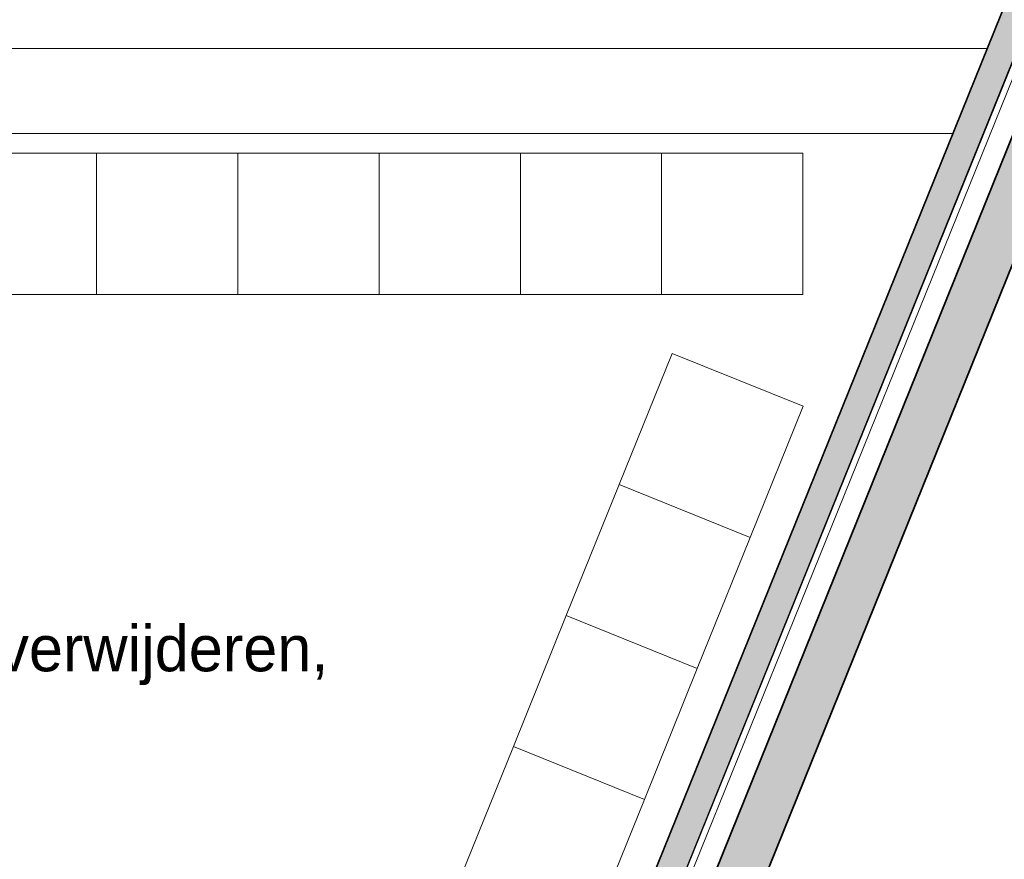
# Model space of a CAD drawing. Header units: millimetres. Extents: x -526411 to -400573, y 47353 to 130199.
# Tile 383 of 543: x -480952 to -477468, y 112597 to 115568. Entities that reach past the tile are written whole.
import ezdxf

# ---------------------------------------------------------------- set-up
doc = ezdxf.new("R2010")
doc.units = ezdxf.units.MM
for name, color, linetype, lineweight in [('01_ALGEMEEN', 7, 'Continuous', 18), ('A-FLOR', 192, 'Continuous', 18), ('m-pg-03_AI_dwg', 8, 'Continuous', 18)]:
    doc.layers.add(name, color=color, linetype=linetype, lineweight=lineweight)
doc.styles.add('Frutiger', font='Frutrg__0.ttf', dxfattribs={"height": 7.29503})

# ---------------------------------------------------------------- blocks, each defined once
blk = doc.blocks.new('m-pg-03_AI_dwg_block 370-639338-3e Verdieping - Percelen telling LI')
at = {"layer": '01_ALGEMEEN', "color": 253, "lineweight": 25}
blk.add_line((-707.08, 904.54), (-258.88, 2013.84), dxfattribs=at)
blk = doc.blocks.new('m-pg-03_AI_dwg_block 371-639339-3e Verdieping - Percelen telling LI')
at = {"layer": '01_ALGEMEEN', "color": 253, "lineweight": 25}
blk.add_line((-701.21, 907.03), (-256.4, 2007.98), dxfattribs=at)
blk = doc.blocks.new('m-pg-03_AI_dwg_block 1369-640337-3e Verdieping - Percelen telling LI')
at = {"layer": '01_ALGEMEEN', "color": 253, "lineweight": 25}
for p, q in [((-707.07, 904.54), (-258.83, 2013.81)), ((-256.34, 2007.95), (-701.21, 907.03))]:
    blk.add_line(p, q, dxfattribs=at)
blk = doc.blocks.new('m-pg-03_AI_dwg_block 1370-640338-3e Verdieping - Percelen telling LI')
at = {"layer": '01_ALGEMEEN'}
blk.add_hatch(color=10, dxfattribs=at).paths.add_polyline_path([(-707.07, 904.54), (-701.21, 907.03), (-256.34, 2007.95), (-258.83, 2013.81), (-706.07, 907.03)], flags=0)
at = {"layer": '01_ALGEMEEN', "color": 133}
for p, q in [((-707.07, 904.54), (-258.83, 2013.81)), ((-256.34, 2007.95), (-701.21, 907.03))]:
    blk.add_line(p, q, dxfattribs=at)
blk = doc.blocks.new('m-pg-03_AI_dwg_block 1371-640339-3e Verdieping - Percelen telling LI')
at = {"layer": '01_ALGEMEEN', "color": 213, "lineweight": 13}
blk.add_line((-707.07, 904.54), (-258.83, 2013.81), dxfattribs=at)
blk = doc.blocks.new('m-pg-03_AI_dwg_block 1372-640340-3e Verdieping - Percelen telling LI')
at = {"layer": '01_ALGEMEEN', "color": 213, "lineweight": 13}
blk.add_line((-256.34, 2007.95), (-701.21, 907.03), dxfattribs=at)
blk = doc.blocks.new('m-pg-03_AI_dwg_block 1373-640341-3e Verdieping - Percelen telling LI')
at = {"layer": '01_ALGEMEEN', "color": 133}
blk.add_line((-707.07, 904.54), (-258.83, 2013.81), dxfattribs=at)
blk = doc.blocks.new('m-pg-03_AI_dwg_block 1374-640342-3e Verdieping - Percelen telling LI')
at = {"layer": '01_ALGEMEEN', "color": 133}
blk.add_line((-256.34, 2007.95), (-701.21, 907.03), dxfattribs=at)
blk = doc.blocks.new('m-pg-03_AI_dwg_block 1561-640529-3e Verdieping - Percelen telling LI')
at = {"layer": '01_ALGEMEEN', "color": 53, "lineweight": 35}
blk.add_line((-442.54, 1515.11), (-686.22, 911.65), dxfattribs=at)
at = {"layer": '01_ALGEMEEN', "color": 53, "lineweight": 35, "flags": 128}
blk.add_lwpolyline([(-686.22, 911.65), (-693.31, 914.52), (-449.64, 1517.97), (-442.54, 1515.11)], dxfattribs=at)
blk = doc.blocks.new('m-pg-03_AI_dwg_block 1562-640530-3e Verdieping - Percelen telling LI')
at = {"layer": '01_ALGEMEEN'}
blk.add_hatch(color=10, dxfattribs=at).paths.add_polyline_path([(-686.22, 911.65), (-442.54, 1515.11), (-449.64, 1517.97), (-693.31, 914.52)], flags=0)
at = {"layer": '01_ALGEMEEN', "color": 133, "flags": 128}
blk.add_lwpolyline([(-686.22, 911.65), (-693.31, 914.52), (-449.64, 1517.97), (-442.54, 1515.11)], close=True, dxfattribs=at)
blk = doc.blocks.new('m-pg-03_AI_dwg_block 1563-640531-3e Verdieping - Percelen telling LI')
at = {"layer": '01_ALGEMEEN', "color": 133}
blk.add_line((-693.31, 914.52), (-449.64, 1517.97), dxfattribs=at)
blk = doc.blocks.new('m-pg-03_AI_dwg_block 1564-640532-3e Verdieping - Percelen telling LI')
at = {"layer": '01_ALGEMEEN', "color": 133}
blk.add_line((-442.54, 1515.11), (-686.22, 911.65), dxfattribs=at)
blk = doc.blocks.new('m-pg-03_AI_dwg_block 2010-640977-3e Verdieping - Percelen telling LI')
at = {"layer": '01_ALGEMEEN', "color": 133, "flags": 128}
blk.add_lwpolyline([(-526.95, 1350.36), (-910.82, 1350.36), (-910.82, 776.73), (-758.73, 776.73)], dxfattribs=at)
blk = doc.blocks.new('m-pg-03_AI_dwg_block 2011-640978-3e Verdieping - Percelen telling LI')
at = {"layer": '01_ALGEMEEN', "color": 133, "flags": 128}
blk.add_lwpolyline([(-532.42, 1336.85), (-897.31, 1336.85), (-897.31, 790.24), (-753.26, 790.24)], dxfattribs=at)
blk = doc.blocks.new('m-pg-03_AI_dwg_block 2180-641147-3e Verdieping - Percelen telling LI')
at = {"layer": '01_ALGEMEEN', "char_height": 7.295, "attachment_point": 1, "line_spacing_factor": 1.017696, "style": 'Frutiger'}
for s, insert, width in [('bestaande dakbedekking verwijderen,', (-795.7, 1258.46), 219.4703), ('dakbedekking vernieuwen', (-795.36, 1241.53), 152.6087)]:
    blk.add_mtext(s, dxfattribs=dict(at, insert=insert, width=width))
blk = doc.blocks.new('m-pg-03_AI_dwg_block 2005-641148-3e Verdieping - Percelen telling LI')
for name in ['m-pg-03_AI_dwg_block 2010-640977-3e Verdieping - Percelen telling LI', 'm-pg-03_AI_dwg_block 2011-640978-3e Verdieping - Percelen telling LI', 'm-pg-03_AI_dwg_block 2180-641147-3e Verdieping - Percelen telling LI']:
    blk.add_blockref(name, (0, 0))
blk = doc.blocks.new('m-pg-03_AI_dwg_block 2-641149-3e Verdieping - Percelen telling LI')
for name in ['m-pg-03_AI_dwg_block 370-639338-3e Verdieping - Percelen telling LI', 'm-pg-03_AI_dwg_block 1369-640337-3e Verdieping - Percelen telling LI', 'm-pg-03_AI_dwg_block 1370-640338-3e Verdieping - Percelen telling LI', 'm-pg-03_AI_dwg_block 1371-640339-3e Verdieping - Percelen telling LI', 'm-pg-03_AI_dwg_block 1373-640341-3e Verdieping - Percelen telling LI', 'm-pg-03_AI_dwg_block 371-639339-3e Verdieping - Percelen telling LI', 'm-pg-03_AI_dwg_block 1372-640340-3e Verdieping - Percelen telling LI', 'm-pg-03_AI_dwg_block 1374-640342-3e Verdieping - Percelen telling LI', 'm-pg-03_AI_dwg_block 2005-641148-3e Verdieping - Percelen telling LI', 'm-pg-03_AI_dwg_block 1561-640529-3e Verdieping - Percelen telling LI', 'm-pg-03_AI_dwg_block 1562-640530-3e Verdieping - Percelen telling LI', 'm-pg-03_AI_dwg_block 1563-640531-3e Verdieping - Percelen telling LI', 'm-pg-03_AI_dwg_block 1564-640532-3e Verdieping - Percelen telling LI']:
    blk.add_blockref(name, (0, 0))
blk = doc.blocks.new('m-pg-03_AI_dwg_block 3597-642565-3e Verdieping - Percelen telling LI')
at = {"layer": '01_ALGEMEEN', "color": 9, "lineweight": 9, "flags": 128}
blk.add_lwpolyline([(-668.87, 1333.72), (-691.38, 1333.72), (-691.38, 1311.21), (-668.87, 1311.21)], close=True, dxfattribs=at)
blk = doc.blocks.new('m-pg-03_AI_dwg_block 3596-642566-3e Verdieping - Percelen telling LI')
blk.add_blockref('m-pg-03_AI_dwg_block 3597-642565-3e Verdieping - Percelen telling LI', (0, 0))
blk = doc.blocks.new('m-pg-03_AI_dwg_block 3599-642567-3e Verdieping - Percelen telling LI')
at = {"layer": '01_ALGEMEEN', "color": 9, "lineweight": 9, "flags": 128}
blk.add_lwpolyline([(-646.35, 1333.72), (-668.87, 1333.72), (-668.87, 1311.21), (-646.35, 1311.21)], close=True, dxfattribs=at)
blk = doc.blocks.new('m-pg-03_AI_dwg_block 3598-642568-3e Verdieping - Percelen telling LI')
blk.add_blockref('m-pg-03_AI_dwg_block 3599-642567-3e Verdieping - Percelen telling LI', (0, 0))
blk = doc.blocks.new('m-pg-03_AI_dwg_block 3601-642569-3e Verdieping - Percelen telling LI')
at = {"layer": '01_ALGEMEEN', "color": 9, "lineweight": 9, "flags": 128}
blk.add_lwpolyline([(-623.84, 1333.72), (-646.35, 1333.72), (-646.35, 1311.21), (-623.84, 1311.21)], close=True, dxfattribs=at)
blk = doc.blocks.new('m-pg-03_AI_dwg_block 3600-642570-3e Verdieping - Percelen telling LI')
blk.add_blockref('m-pg-03_AI_dwg_block 3601-642569-3e Verdieping - Percelen telling LI', (0, 0))
blk = doc.blocks.new('m-pg-03_AI_dwg_block 3603-642571-3e Verdieping - Percelen telling LI')
at = {"layer": '01_ALGEMEEN', "color": 9, "lineweight": 9, "flags": 128}
blk.add_lwpolyline([(-601.32, 1333.72), (-623.84, 1333.72), (-623.84, 1311.21), (-601.32, 1311.21)], close=True, dxfattribs=at)
blk = doc.blocks.new('m-pg-03_AI_dwg_block 3602-642572-3e Verdieping - Percelen telling LI')
blk.add_blockref('m-pg-03_AI_dwg_block 3603-642571-3e Verdieping - Percelen telling LI', (0, 0))
blk = doc.blocks.new('m-pg-03_AI_dwg_block 3605-642573-3e Verdieping - Percelen telling LI')
at = {"layer": '01_ALGEMEEN', "color": 9, "lineweight": 9, "flags": 128}
blk.add_lwpolyline([(-578.81, 1333.72), (-601.32, 1333.72), (-601.32, 1311.21), (-578.81, 1311.21)], close=True, dxfattribs=at)
blk = doc.blocks.new('m-pg-03_AI_dwg_block 3604-642574-3e Verdieping - Percelen telling LI')
blk.add_blockref('m-pg-03_AI_dwg_block 3605-642573-3e Verdieping - Percelen telling LI', (0, 0))
blk = doc.blocks.new('m-pg-03_AI_dwg_block 3607-642575-3e Verdieping - Percelen telling LI')
at = {"layer": '01_ALGEMEEN', "color": 9, "lineweight": 9, "flags": 128}
blk.add_lwpolyline([(-556.29, 1333.72), (-578.81, 1333.72), (-578.81, 1311.21), (-556.29, 1311.21)], close=True, dxfattribs=at)
blk = doc.blocks.new('m-pg-03_AI_dwg_block 3606-642576-3e Verdieping - Percelen telling LI')
blk.add_blockref('m-pg-03_AI_dwg_block 3607-642575-3e Verdieping - Percelen telling LI', (0, 0))
blk = doc.blocks.new('m-pg-03_AI_dwg_block 4617-643585-3e Verdieping - Percelen telling LI')
at = {"layer": '01_ALGEMEEN', "color": 9, "lineweight": 9, "flags": 128}
blk.add_lwpolyline([(-577.14, 1301.81), (-556.26, 1293.38), (-564.7, 1272.5), (-585.57, 1280.94)], close=True, dxfattribs=at)
blk = doc.blocks.new('m-pg-03_AI_dwg_block 4616-643586-3e Verdieping - Percelen telling LI')
blk.add_blockref('m-pg-03_AI_dwg_block 4617-643585-3e Verdieping - Percelen telling LI', (0, 0))
blk = doc.blocks.new('m-pg-03_AI_dwg_block 4619-643587-3e Verdieping - Percelen telling LI')
at = {"layer": '01_ALGEMEEN', "color": 9, "lineweight": 9, "flags": 128}
blk.add_lwpolyline([(-585.57, 1280.94), (-564.7, 1272.5), (-573.13, 1251.63), (-594.01, 1260.06)], close=True, dxfattribs=at)
blk = doc.blocks.new('m-pg-03_AI_dwg_block 4618-643588-3e Verdieping - Percelen telling LI')
blk.add_blockref('m-pg-03_AI_dwg_block 4619-643587-3e Verdieping - Percelen telling LI', (0, 0))
blk = doc.blocks.new('m-pg-03_AI_dwg_block 4621-643589-3e Verdieping - Percelen telling LI')
at = {"layer": '01_ALGEMEEN', "color": 9, "lineweight": 9, "flags": 128}
blk.add_lwpolyline([(-594.01, 1260.06), (-573.13, 1251.63), (-581.57, 1230.75), (-602.44, 1239.18)], close=True, dxfattribs=at)
blk = doc.blocks.new('m-pg-03_AI_dwg_block 4620-643590-3e Verdieping - Percelen telling LI')
blk.add_blockref('m-pg-03_AI_dwg_block 4621-643589-3e Verdieping - Percelen telling LI', (0, 0))
blk = doc.blocks.new('m-pg-03_AI_dwg_block 4623-643591-3e Verdieping - Percelen telling LI')
at = {"layer": '01_ALGEMEEN', "color": 9, "lineweight": 9, "flags": 128}
blk.add_lwpolyline([(-602.44, 1239.18), (-581.57, 1230.75), (-590, 1209.87), (-610.88, 1218.31)], close=True, dxfattribs=at)
blk = doc.blocks.new('m-pg-03_AI_dwg_block 4622-643592-3e Verdieping - Percelen telling LI')
blk.add_blockref('m-pg-03_AI_dwg_block 4623-643591-3e Verdieping - Percelen telling LI', (0, 0))
blk = doc.blocks.new('m-pg-03_AI_dwg-638970-3e Verdieping - Percelen telling LI')
for name in ['m-pg-03_AI_dwg_block 2-641149-3e Verdieping - Percelen telling LI', 'm-pg-03_AI_dwg_block 3596-642566-3e Verdieping - Percelen telling LI', 'm-pg-03_AI_dwg_block 3598-642568-3e Verdieping - Percelen telling LI', 'm-pg-03_AI_dwg_block 3600-642570-3e Verdieping - Percelen telling LI', 'm-pg-03_AI_dwg_block 3602-642572-3e Verdieping - Percelen telling LI', 'm-pg-03_AI_dwg_block 3604-642574-3e Verdieping - Percelen telling LI', 'm-pg-03_AI_dwg_block 3606-642576-3e Verdieping - Percelen telling LI', 'm-pg-03_AI_dwg_block 4616-643586-3e Verdieping - Percelen telling LI', 'm-pg-03_AI_dwg_block 4618-643588-3e Verdieping - Percelen telling LI', 'm-pg-03_AI_dwg_block 4620-643590-3e Verdieping - Percelen telling LI', 'm-pg-03_AI_dwg_block 4622-643592-3e Verdieping - Percelen telling LI']:
    blk.add_blockref(name, (0, 0))

msp = doc.modelspace()

# ---------------------------------------------------------------- linework, layer by layer
at = {"layer": 'A-FLOR'}
msp.add_line((-472409, 127805.4), (-481340.2, 105705), dxfattribs=at)

# ---------------------------------------------------------------- block references
at = {"layer": 'm-pg-03_AI_dwg', "color": 133, "xscale": 22.2068924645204, "yscale": 22.2068924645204, "zscale": 22.2068924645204}
msp.add_blockref('m-pg-03_AI_dwg-638970-3e Verdieping - Percelen telling LI', (-465826.5, 85478), dxfattribs=at)

doc.saveas('drawing.dxf')
